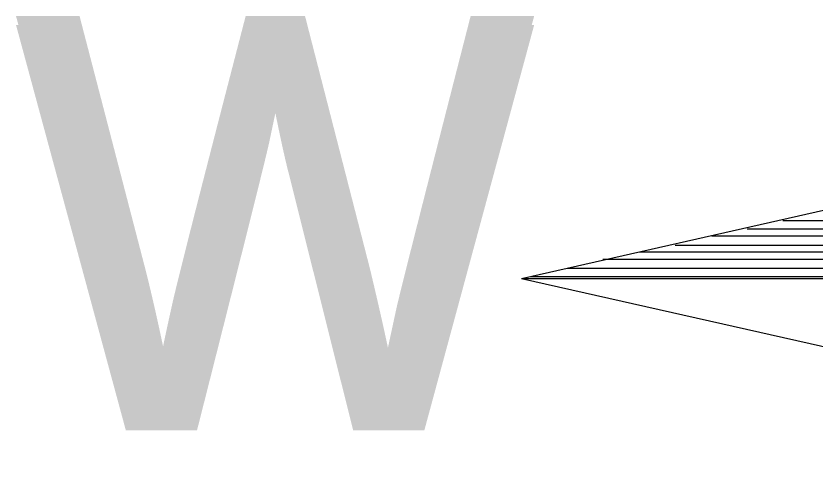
# Model space of a CAD drawing. Extents: x 639774 to 640614, y 6572726 to 6573404.
# Drawn here: x 639807.78 to 639817.68, y 6573282.31 to 6573287.97 of the extents above; entities that cross this region are included whole.
import ezdxf

# ---------------------------------------------------------------- set-up
doc = ezdxf.new("R2010")
doc.units = 0
doc.layers.add('VORMISTUS', color=7, linetype='Continuous')

msp = doc.modelspace()

# ---------------------------------------------------------------- linework, layer by layer
at = {"layer": 'VORMISTUS'}
for p, q in [((639814.0406, 6573284.7202), (639824.7406, 6573287.1452)), ((639817.2806, 6573285.4402), (639827.9306, 6573285.4402)), ((639816.8406, 6573285.3352), (639828.1006, 6573285.3352)), ((639816.4006, 6573285.2502), (639828.3206, 6573285.2502)), ((639815.5056, 6573285.0502), (639828.6906, 6573285.0502)), ((639815.9456, 6573285.1352), (639828.5006, 6573285.1352)), ((639815.0506, 6573284.9602), (639828.8656, 6573284.9602)), ((639814.6106, 6573284.8502), (639829.0806, 6573284.8502)), ((639814.1556, 6573284.7452), (639829.2606, 6573284.7452)), ((639814.0406, 6573284.7202), (639824.7406, 6573282.3102)), ((639814.0406, 6573284.7202), (639844.5606, 6573284.7202))]:
    msp.add_line(p, q, dxfattribs=at)

# ---------------------------------------------------------------- texts
for p in [(639807.7456, 6573282.9502), (639807.8806, 6573282.9502), (639807.7456, 6573282.8402), (639807.8806, 6573282.8402)]:
    msp.add_text('W', height=5.0248, dxfattribs=at).set_placement(p)

doc.saveas('drawing.dxf')
